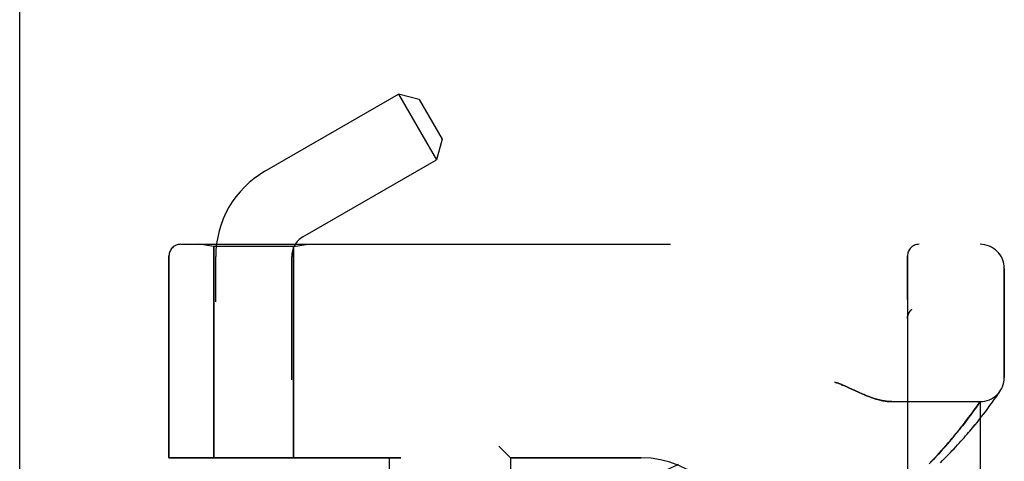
# Model space of a CAD drawing. Header units: inches. Extents: x 0 to 230, y 0 to 149.
# Tile 268 of 285: x 120.97 to 123.51, y 84.01 to 85.15. Entities that reach past the tile are written whole.
import ezdxf

# ---------------------------------------------------------------- set-up
doc = ezdxf.new("R2010")
doc.units = ezdxf.units.IN
doc.header["$LTSCALE"] = 12.648283
doc.header["$MEASUREMENT"] = 0
doc.linetypes.add('HIDDEN', pattern=[0.2, 0.1, -0.1])
doc.layers.get('0').update_dxf_attribs({"linetype": 'CONTINUOUS'})
doc.layers.add('LEFTHAND_DOOR_ASSEMBLY', color=7, linetype='CONTINUOUS')
doc.layers.add('RIGHTHAND_DOOR_ASSEMBLY', color=7, linetype='CONTINUOUS')

msp = doc.modelspace()

# ---------------------------------------------------------------- linework, layer by layer
at = {"color": 3, "linetype": 'Continuous'}
msp.add_line((120.9653, 36.9519), (120.9653, 108.7439), dxfattribs=at)
at = {"layer": 'LEFTHAND_DOOR_ASSEMBLY', "color": 8, "linetype": 'HIDDEN'}
for p, q in [((121.3805, 84.5742), (123.4443, 84.5742)), ((121.4663, 84.5689), (121.4288, 84.5742)), ((121.4663, 84.5689), (121.4663, 84.0229)), ((121.6723, 84.5689), (121.4663, 84.5689)), ((121.6723, 84.5689), (121.7098, 84.5742)), ((121.6723, 84.5689), (121.6723, 84.0229)), ((121.3505, 84.5442), (121.3505, 84.0229)), ((123.2568, 81.9017), (123.2568, 84.5442)), ((123.5068, 84.2304), (123.5068, 84.5117)), ((123.267, 84.4055), (123.2669, 84.4054)), ((123.2567, 84.3831), (123.2567, 84.3829)), ((123.1055, 84.2038), (123.1223, 84.196)), ((123.1223, 84.196), (123.1304, 84.1923)), ((123.4817, 84.1742), (123.4841, 84.1776)), ((123.4841, 84.1776), (123.4862, 84.1807)), ((123.4862, 84.1807), (123.489, 84.1848)), ((123.489, 84.1848), (123.4913, 84.1882)), ((123.4913, 84.1882), (123.4932, 84.191)), ((123.4932, 84.191), (123.495, 84.1939)), ((123.495, 84.1939), (123.497, 84.1969)), ((123.4967, 84.1964), (123.4964, 84.196)), ((123.4967, 84.1964), (123.497, 84.1969)), ((123.2162, 84.1679), (123.4443, 84.1679)), ((123.4298, 84.1473), (123.433, 84.1517)), ((123.433, 84.1517), (123.4358, 84.1556)), ((123.4358, 84.1556), (123.4389, 84.1601)), ((123.4389, 84.1601), (123.4443, 84.1679)), ((123.4443, 82.2779), (123.4443, 84.1679)), ((123.4621, 84.1472), (123.4661, 84.1525)), ((123.4661, 84.1525), (123.4698, 84.1575)), ((123.4698, 84.1575), (123.4732, 84.1622)), ((123.4732, 84.1622), (123.4763, 84.1665)), ((123.4763, 84.1665), (123.4792, 84.1705)), ((123.4792, 84.1705), (123.4817, 84.1742)), ((123.4102, 84.1206), (123.4147, 84.1266)), ((123.4147, 84.1266), (123.4189, 84.1322)), ((123.4189, 84.1322), (123.4228, 84.1376)), ((123.4228, 84.1376), (123.4265, 84.1426)), ((123.4265, 84.1426), (123.4298, 84.1473)), ((123.4429, 84.1224), (123.4482, 84.1291)), ((123.4482, 84.1291), (123.4532, 84.1355)), ((123.4532, 84.1355), (123.4578, 84.1415)), ((123.4578, 84.1415), (123.4621, 84.1472)), ((123.389, 84.0936), (123.3929, 84.0985)), ((123.3929, 84.0985), (123.3966, 84.1032)), ((123.3966, 84.1032), (123.4002, 84.1078)), ((123.4002, 84.1078), (123.4037, 84.1122)), ((123.4037, 84.1122), (123.407, 84.1165)), ((123.407, 84.1165), (123.4102, 84.1206)), ((123.4247, 84.1001), (123.4311, 84.1079)), ((123.4311, 84.1079), (123.4372, 84.1153)), ((123.4372, 84.1153), (123.4429, 84.1224)), ((123.3717, 84.0726), (123.3763, 84.0781)), ((123.3763, 84.0781), (123.3807, 84.0835)), ((123.3807, 84.0835), (123.3849, 84.0886)), ((123.3849, 84.0886), (123.389, 84.0936)), ((122.2018, 84.0529), (122.2318, 84.0229)), ((123.3455, 84.0424), (123.3512, 84.0488)), ((123.3512, 84.0488), (123.3566, 84.055)), ((123.3566, 84.055), (123.3618, 84.0611)), ((123.3618, 84.0611), (123.3669, 84.0669)), ((123.3669, 84.0669), (123.3717, 84.0726)), ((121.9493, 84.0229), (121.3505, 84.0229)), ((121.9193, 84.0229), (121.9193, 82.4229)), ((122.2318, 84.0229), (122.2318, 82.4229)), ((122.5693, 84.0229), (122.2318, 84.0229)), ((123.3268, 84.0219), (123.3333, 84.0289)), ((123.3333, 84.0289), (123.3395, 84.0358)), ((123.3395, 84.0358), (123.3455, 84.0424)), ((123.3129, 84.007), (123.32, 84.0146)), ((123.32, 84.0146), (123.3268, 84.0219))]:
    msp.add_line(p, q, dxfattribs=at)
for points in [[(123.2629, 84.4011), (123.2631, 84.4014), (123.2633, 84.4016), (123.2635, 84.4018), (123.2637, 84.4021), (123.2639, 84.4023), (123.2641, 84.4025), (123.2642, 84.4027), (123.2644, 84.403), (123.2646, 84.4032), (123.2648, 84.4034), (123.2651, 84.4036), (123.2653, 84.4038), (123.2655, 84.404), (123.2657, 84.4043), (123.2659, 84.4045), (123.2661, 84.4047), (123.2663, 84.4049), (123.2666, 84.4051), (123.2668, 84.4053), (123.267, 84.4055)], [(123.2588, 84.3938), (123.2586, 84.3932), (123.2584, 84.3926), (123.2582, 84.3921), (123.258, 84.3915), (123.2578, 84.3909), (123.2577, 84.3903), (123.2575, 84.3897), (123.2574, 84.3891), (123.2573, 84.3885), (123.2572, 84.3879), (123.2571, 84.3872), (123.257, 84.3866), (123.2569, 84.386), (123.2568, 84.3854), (123.2568, 84.3848), (123.2568, 84.3841), (123.2567, 84.3835), (123.2567, 84.3831)], [(123.2629, 84.4011), (123.2626, 84.4007), (123.2622, 84.4002), (123.2619, 84.3997), (123.2616, 84.3992), (123.2612, 84.3987), (123.2609, 84.3982), (123.2606, 84.3977), (123.2603, 84.3971), (123.2601, 84.3966), (123.2598, 84.396), (123.2595, 84.3955), (123.2593, 84.3949), (123.259, 84.3944), (123.2588, 84.3938)], [(123.0693, 84.2179), (123.0713, 84.2173), (123.0734, 84.2167), (123.0755, 84.2161), (123.0776, 84.2153), (123.0798, 84.2146), (123.0821, 84.2138), (123.0844, 84.2129), (123.0869, 84.2119), (123.0895, 84.2108), (123.0923, 84.2097), (123.0953, 84.2084), (123.0985, 84.207), (123.1019, 84.2055), (123.1055, 84.2038)], [(123.1304, 84.1923), (123.1342, 84.1905), (123.1379, 84.1889), (123.1414, 84.1874), (123.1447, 84.186), (123.148, 84.1846), (123.1511, 84.1833), (123.1541, 84.1821), (123.1571, 84.181), (123.1599, 84.1799), (123.1627, 84.1789), (123.1654, 84.178), (123.168, 84.1771), (123.1706, 84.1762), (123.173, 84.1754), (123.1755, 84.1747), (123.1779, 84.174), (123.1802, 84.1733), (123.1825, 84.1727), (123.1847, 84.1722), (123.1868, 84.1717), (123.189, 84.1712), (123.1911, 84.1707), (123.1931, 84.1703), (123.1951, 84.1699), (123.1971, 84.1696), (123.199, 84.1693), (123.2009, 84.169), (123.2027, 84.1688), (123.2045, 84.1686), (123.2063, 84.1684), (123.208, 84.1683), (123.2097, 84.1681), (123.2114, 84.1681), (123.213, 84.168), (123.2146, 84.168), (123.2162, 84.1679)], [(123.342, 84.0101), (123.3473, 84.0155), (123.3526, 84.0208), (123.3577, 84.0261), (123.3627, 84.0313), (123.3676, 84.0364), (123.3724, 84.0415), (123.3771, 84.0464), (123.3816, 84.0514), (123.3861, 84.0562), (123.3904, 84.0609), (123.3947, 84.0656), (123.3988, 84.0702), (123.4028, 84.0747), (123.4067, 84.0792), (123.4105, 84.0835), (123.4142, 84.0878), (123.4178, 84.092), (123.4247, 84.1001)]]:
    msp.add_lwpolyline(points, dxfattribs=at)
for centre, radius, start, end in [((121.3805, 84.5442), 0.03, 90, 180), ((121.4443, 86.4981), 2.7751, 270, 316.1116), ((123.2868, 84.5442), 0.03, 90, 180), ((123.4443, 84.5117), 0.0625, 0, 90), ((123.4443, 84.2304), 0.0625, 270, 360), ((122.5693, 83.7729), 0.25, 0, 90)]:
    msp.add_arc(centre, radius, start, end, dxfattribs=at)
at = {"layer": 'RIGHTHAND_DOOR_ASSEMBLY', "color": 8, "linetype": 'HIDDEN'}
for p, q in [((121.5983, 84.7629), (121.9434, 84.9622)), ((121.9434, 84.9622), (122.0414, 84.7924)), ((121.9966, 84.9479), (121.9434, 84.9622)), ((121.9966, 84.9479), (122.0556, 84.8457)), ((122.0556, 84.8457), (122.0414, 84.7924)), ((121.6963, 84.5932), (122.0414, 84.7924)), ((121.3805, 84.5742), (123.4443, 84.5742)), ((121.4663, 84.5689), (121.4288, 84.5742)), ((121.4663, 84.0229), (121.4663, 84.5689)), ((121.6723, 84.5689), (121.4663, 84.5689)), ((121.6723, 84.5689), (121.7098, 84.5742)), ((121.6723, 84.0229), (121.6723, 84.5689)), ((121.3505, 84.0229), (121.3505, 84.5442)), ((121.4713, 81.8964), (121.4713, 84.5429)), ((121.6673, 81.6949), (121.6673, 84.5429)), ((123.2568, 84.5442), (123.2568, 81.9017)), ((123.5068, 84.5117), (123.5068, 84.2304)), ((123.267, 84.4055), (123.2669, 84.4054)), ((123.2567, 84.3829), (123.2567, 84.3831)), ((123.1223, 84.196), (123.1056, 84.2038)), ((123.1304, 84.1923), (123.1223, 84.196)), ((123.4818, 84.1742), (123.4841, 84.1776)), ((123.4841, 84.1776), (123.4862, 84.1807)), ((123.4862, 84.1807), (123.489, 84.1848)), ((123.489, 84.1848), (123.4913, 84.1882)), ((123.4913, 84.1882), (123.4932, 84.191)), ((123.4932, 84.191), (123.495, 84.1939)), ((123.495, 84.1939), (123.4967, 84.1964)), ((123.2162, 84.1679), (123.4443, 84.1679)), ((123.4339, 84.153), (123.4309, 84.1487)), ((123.4374, 84.158), (123.4339, 84.153)), ((123.4402, 84.162), (123.4374, 84.158)), ((123.4443, 84.1679), (123.4402, 84.162)), ((123.4443, 84.1679), (123.4443, 82.2779)), ((123.4621, 84.1472), (123.4661, 84.1525)), ((123.4661, 84.1525), (123.4698, 84.1575)), ((123.4698, 84.1575), (123.4732, 84.1622)), ((123.4732, 84.1622), (123.4763, 84.1665)), ((123.4763, 84.1665), (123.4792, 84.1705)), ((123.4792, 84.1705), (123.4818, 84.1742)), ((123.4161, 84.1285), (123.4117, 84.1226)), ((123.4202, 84.134), (123.4161, 84.1285)), ((123.424, 84.1393), (123.4202, 84.134)), ((123.4276, 84.1441), (123.424, 84.1393)), ((123.4309, 84.1487), (123.4276, 84.1441)), ((123.4429, 84.1224), (123.4483, 84.1291)), ((123.4483, 84.1291), (123.4532, 84.1355)), ((123.4532, 84.1355), (123.4578, 84.1415)), ((123.4578, 84.1415), (123.4621, 84.1472)), ((123.3948, 84.1009), (123.391, 84.0961)), ((123.3985, 84.1055), (123.3948, 84.1009)), ((123.402, 84.11), (123.3985, 84.1055)), ((123.4053, 84.1144), (123.402, 84.11)), ((123.4086, 84.1186), (123.4053, 84.1144)), ((123.4117, 84.1226), (123.4086, 84.1186)), ((123.4247, 84.1001), (123.4312, 84.1079)), ((123.4312, 84.1079), (123.4372, 84.1153)), ((123.4372, 84.1153), (123.4429, 84.1224)), ((123.374, 84.0754), (123.3693, 84.0699)), ((123.3785, 84.0809), (123.374, 84.0754)), ((123.3829, 84.0861), (123.3785, 84.0809)), ((123.387, 84.0912), (123.3829, 84.0861)), ((123.391, 84.0961), (123.387, 84.0912)), ((122.2318, 84.0229), (122.2018, 84.0529)), ((123.354, 84.052), (123.3484, 84.0457)), ((123.3593, 84.0582), (123.354, 84.052)), ((123.3644, 84.0641), (123.3593, 84.0582)), ((123.3693, 84.0699), (123.3644, 84.0641)), ((121.3505, 84.0229), (121.9493, 84.0229)), ((121.9193, 84.0229), (121.9193, 82.4229)), ((122.2318, 84.0229), (122.2318, 82.4229)), ((122.2318, 84.0229), (122.5693, 84.0229)), ((123.3302, 84.0256), (123.3236, 84.0184)), ((123.3366, 84.0325), (123.3302, 84.0256)), ((123.3426, 84.0392), (123.3366, 84.0325)), ((123.3484, 84.0457), (123.3426, 84.0392)), ((123.3236, 84.0184), (123.3166, 84.011))]:
    msp.add_line(p, q, dxfattribs=at)
for points in [[(123.267, 84.4055), (123.2668, 84.4053), (123.2666, 84.4051), (123.2664, 84.4049), (123.2661, 84.4047), (123.2659, 84.4045), (123.2657, 84.4043), (123.2655, 84.4041), (123.2653, 84.4038), (123.2651, 84.4036), (123.2649, 84.4034), (123.2647, 84.4032), (123.2645, 84.403), (123.2643, 84.4028), (123.2641, 84.4025), (123.2639, 84.4023), (123.2637, 84.4021), (123.2635, 84.4019), (123.2633, 84.4016), (123.2631, 84.4014), (123.263, 84.4012)], [(123.2567, 84.3831), (123.2567, 84.3835), (123.2568, 84.3841), (123.2568, 84.3847), (123.2568, 84.3854), (123.2569, 84.386), (123.257, 84.3866), (123.2571, 84.3872), (123.2571, 84.3878), (123.2573, 84.3884), (123.2574, 84.389), (123.2575, 84.3896), (123.2577, 84.3902), (123.2578, 84.3908), (123.258, 84.3914), (123.2582, 84.392), (123.2583, 84.3925), (123.2585, 84.3931), (123.2588, 84.3937)], [(123.2588, 84.3937), (123.259, 84.3943), (123.2592, 84.3948), (123.2595, 84.3954), (123.2597, 84.396), (123.26, 84.3965), (123.2603, 84.3971), (123.2606, 84.3976), (123.2609, 84.3981), (123.2612, 84.3987), (123.2616, 84.3992), (123.2619, 84.3997), (123.2622, 84.4002), (123.2626, 84.4007), (123.263, 84.4012)], [(123.1056, 84.2038), (123.1019, 84.2055), (123.0985, 84.207), (123.0953, 84.2084), (123.0923, 84.2097), (123.0895, 84.2108), (123.0869, 84.2119), (123.0844, 84.2129), (123.0821, 84.2138), (123.0798, 84.2146), (123.0776, 84.2153), (123.0755, 84.2161), (123.0734, 84.2167), (123.0713, 84.2173), (123.0693, 84.2179)], [(123.2162, 84.1679), (123.2146, 84.168), (123.213, 84.168), (123.2114, 84.1681), (123.2097, 84.1681), (123.208, 84.1683), (123.2063, 84.1684), (123.2045, 84.1686), (123.2027, 84.1688), (123.2009, 84.169), (123.199, 84.1693), (123.1971, 84.1696), (123.1951, 84.1699), (123.1931, 84.1703), (123.1911, 84.1707), (123.189, 84.1712), (123.1868, 84.1717), (123.1847, 84.1722), (123.1825, 84.1727), (123.1802, 84.1733), (123.1779, 84.174), (123.1755, 84.1747), (123.1731, 84.1754), (123.1706, 84.1762), (123.168, 84.1771), (123.1654, 84.178), (123.1627, 84.1789), (123.1599, 84.1799), (123.1571, 84.181), (123.1541, 84.1821), (123.1511, 84.1833), (123.148, 84.1846), (123.1447, 84.186), (123.1414, 84.1874), (123.1379, 84.1889), (123.1342, 84.1905), (123.1304, 84.1923)], [(123.342, 84.0101), (123.3474, 84.0155), (123.3526, 84.0209), (123.3577, 84.0261), (123.3627, 84.0313), (123.3676, 84.0364), (123.3724, 84.0415), (123.3771, 84.0465), (123.3817, 84.0514), (123.3861, 84.0562), (123.3905, 84.061), (123.3947, 84.0657), (123.3988, 84.0703), (123.4028, 84.0748), (123.4067, 84.0792), (123.4105, 84.0836), (123.4142, 84.0878), (123.4178, 84.092), (123.4247, 84.1001)]]:
    msp.add_lwpolyline(points, dxfattribs=at)
for centre, radius, start, end in [((121.7253, 84.5429), 0.254, 120, 180), ((121.7253, 84.5429), 0.058, 120, 180), ((121.3805, 84.5442), 0.03, 90, 180), ((121.4443, 86.4981), 2.7751, 270, 316.1116), ((123.2868, 84.5442), 0.03, 90, 180), ((123.4443, 84.5117), 0.0625, 0, 90), ((123.4443, 84.2304), 0.0625, 270, 360), ((122.5693, 83.7729), 0.25, 0, 90)]:
    msp.add_arc(centre, radius, start, end, dxfattribs=at)

doc.saveas('drawing.dxf')
